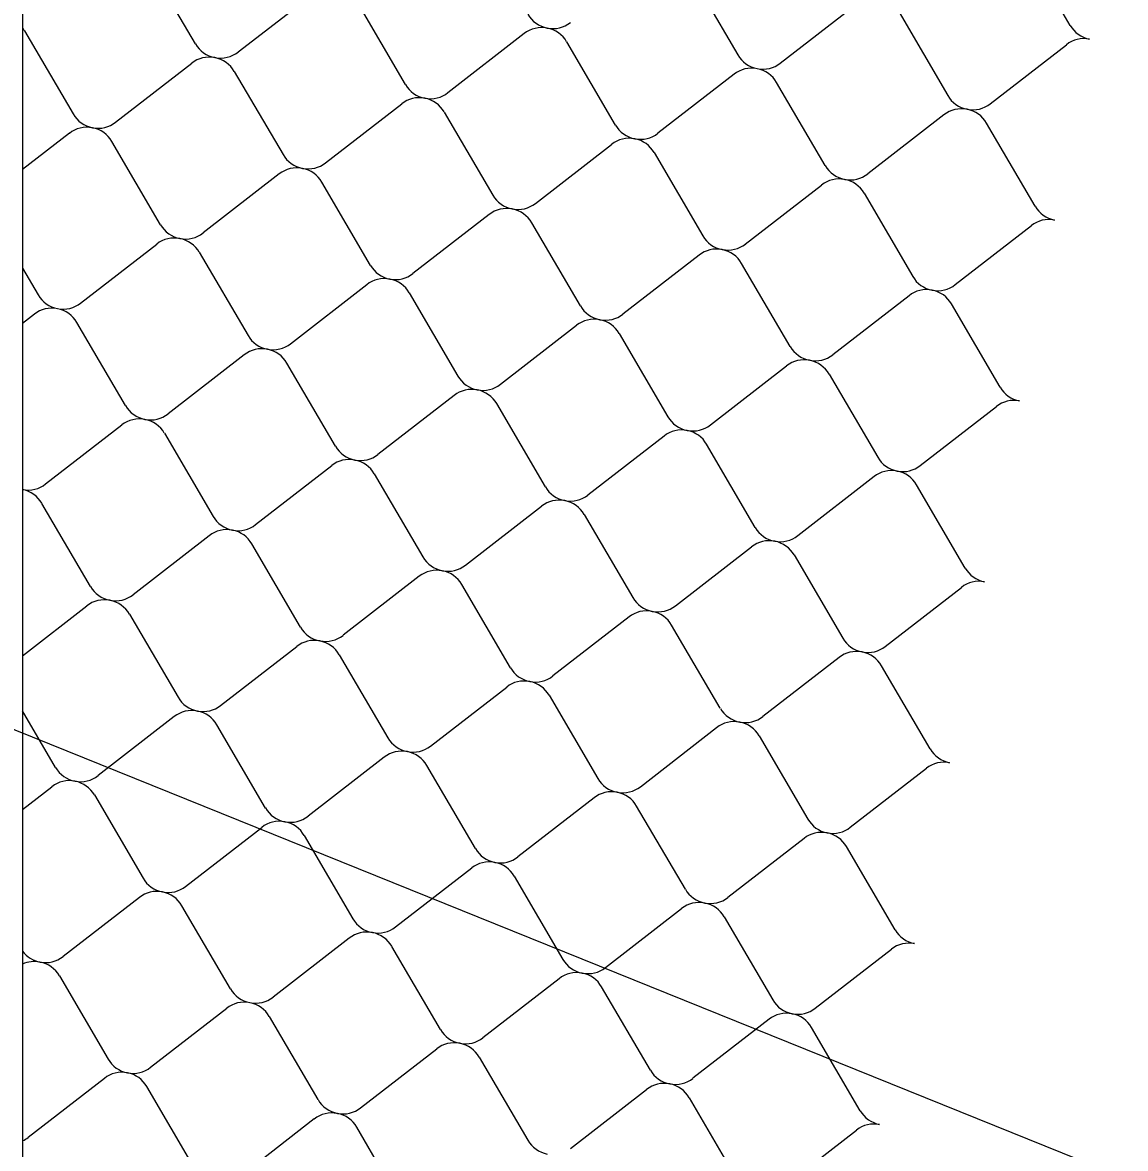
# Model space of a CAD drawing. Extents: x 638850 to 644908, y 297188 to 298900.
# Drawn here: x 644305.9 to 644342.48, y 297417.31 to 297454.65 of the extents above; entities that cross this region are included whole.
import ezdxf

# ---------------------------------------------------------------- set-up
doc = ezdxf.new("R2010")
doc.units = 0
for name, color, linetype in [('1', 7, 'Continuous'), ('3', 7, 'Continuous'), ('5', 7, 'Continuous')]:
    doc.layers.add(name, color=color, linetype=linetype)

msp = doc.modelspace()

# ---------------------------------------------------------------- linework, layer by layer
at = {"layer": '1'}
msp.add_line((641027.32, 298753.995), (644908.141, 297188.079), dxfattribs=at)
at = {"layer": '3'}
msp.add_line((644305.895, 297551.185), (644305.895, 297364.484), dxfattribs=at)
at = {"layer": '5'}
for p, q in [((644340.642, 297454.558), (644339.027, 297457.317)), ((644311.634, 297453.946), (644310.019, 297456.704)), ((644328.004, 297456.337), (644329.619, 297453.579)), ((644315.571, 297455.63), (644313.044, 297453.673)), ((644318.596, 297452.599), (644316.981, 297455.358)), ((644331.029, 297453.306), (644333.556, 297455.263)), ((644334.966, 297454.991), (644336.581, 297452.232)), ((644305.958, 297454.378), (644307.573, 297451.619)), ((644322.533, 297454.284), (644320.006, 297452.326)), ((644325.558, 297451.252), (644323.943, 297454.011)), ((644337.991, 297451.959), (644340.518, 297453.917)), ((644308.983, 297451.347), (644311.51, 297453.304)), ((644312.92, 297453.031), (644314.535, 297450.273)), ((644329.495, 297452.937), (644326.968, 297450.98)), ((644332.52, 297449.906), (644330.905, 297452.664)), ((644315.945, 297450), (644318.472, 297451.957)), ((644319.882, 297451.685), (644321.497, 297448.926)), ((644336.457, 297451.59), (644333.93, 297449.633)), ((644339.482, 297448.559), (644337.867, 297451.318)), ((644307.449, 297450.978), (644305.895, 297449.775)), ((644310.474, 297447.947), (644308.859, 297450.705)), ((644322.907, 297448.654), (644325.434, 297450.611)), ((644326.844, 297450.338), (644328.459, 297447.58)), ((644314.411, 297449.631), (644311.884, 297447.674)), ((644317.436, 297446.6), (644315.821, 297449.359)), ((644329.868, 297447.307), (644332.396, 297449.264)), ((644333.806, 297448.992), (644335.421, 297446.233)), ((644321.373, 297448.285), (644318.845, 297446.327)), ((644324.398, 297445.254), (644322.782, 297448.012)), ((644336.83, 297445.96), (644339.358, 297447.918)), ((644307.822, 297445.348), (644310.35, 297447.305)), ((644311.759, 297447.032), (644313.375, 297444.274)), ((644328.335, 297446.938), (644325.807, 297444.981)), ((644305.895, 297446.504), (644306.413, 297445.621)), ((644331.36, 297443.907), (644329.744, 297446.666)), ((644314.784, 297444.001), (644317.312, 297445.959)), ((644318.721, 297445.686), (644320.337, 297442.927)), ((644335.297, 297445.592), (644332.769, 297443.634)), ((644338.322, 297442.56), (644336.706, 297445.319)), ((644306.289, 297444.979), (644305.895, 297444.674)), ((644309.314, 297441.948), (644307.698, 297444.706)), ((644321.746, 297442.655), (644324.274, 297444.612)), ((644325.683, 297444.339), (644327.299, 297441.581)), ((644313.251, 297443.632), (644310.723, 297441.675)), ((644316.276, 297440.601), (644314.66, 297443.36)), ((644328.708, 297441.308), (644331.236, 297443.265)), ((644332.645, 297442.993), (644334.26, 297440.234)), ((644320.213, 297442.286), (644317.685, 297440.329)), ((644323.237, 297439.255), (644321.622, 297442.013)), ((644335.67, 297439.962), (644338.197, 297441.919)), ((644306.662, 297439.349), (644309.19, 297441.306)), ((644310.599, 297441.034), (644312.214, 297438.275)), ((644327.174, 297440.939), (644324.647, 297438.982)), ((644330.199, 297437.908), (644328.584, 297440.667)), ((644313.624, 297438.002), (644316.151, 297439.96)), ((644317.561, 297439.687), (644319.176, 297436.928)), ((644334.136, 297439.593), (644331.609, 297437.635)), ((644337.161, 297436.561), (644335.546, 297439.32)), ((644308.153, 297435.949), (644306.538, 297438.707)), ((644320.586, 297436.656), (644323.113, 297438.613)), ((644324.523, 297438.34), (644326.138, 297435.582)), ((644312.09, 297437.633), (644309.563, 297435.676)), ((644315.115, 297434.602), (644313.5, 297437.361)), ((644327.548, 297435.309), (644330.075, 297437.266)), ((644331.485, 297436.994), (644333.1, 297434.235)), ((644319.052, 297436.287), (644316.525, 297434.33)), ((644322.077, 297433.256), (644320.462, 297436.014)), ((644334.51, 297433.963), (644337.037, 297435.92)), ((644305.895, 297433.655), (644308.029, 297435.307)), ((644309.439, 297435.035), (644311.054, 297432.276)), ((644326.014, 297434.94), (644323.487, 297432.983)), ((644329.039, 297431.909), (644327.424, 297434.668)), ((644312.464, 297432.003), (644314.991, 297433.961)), ((644316.401, 297433.688), (644318.016, 297430.93)), ((644332.976, 297433.594), (644330.449, 297431.636)), ((644336.001, 297430.563), (644334.386, 297433.321)), ((644319.426, 297430.657), (644321.953, 297432.614)), ((644323.363, 297432.341), (644324.978, 297429.583)), ((644306.993, 297429.95), (644305.895, 297431.825)), ((644310.93, 297431.635), (644308.403, 297429.677)), ((644313.955, 297428.603), (644312.34, 297431.362)), ((644326.388, 297429.31), (644328.915, 297431.268)), ((644330.325, 297430.995), (644331.94, 297428.236)), ((644317.892, 297430.288), (644315.365, 297428.331)), ((644320.917, 297427.257), (644319.302, 297430.015)), ((644333.349, 297427.964), (644335.877, 297429.921)), ((644305.895, 297428.554), (644306.869, 297429.308)), ((644308.279, 297429.036), (644309.894, 297426.277)), ((644324.854, 297428.941), (644322.326, 297426.984)), ((644327.879, 297425.91), (644326.263, 297428.669)), ((644311.303, 297426.005), (644313.831, 297427.962)), ((644315.24, 297427.689), (644316.856, 297424.931)), ((644331.816, 297427.595), (644329.288, 297425.638)), ((644334.841, 297424.564), (644333.225, 297427.322)), ((644318.265, 297424.658), (644320.793, 297426.615)), ((644322.202, 297426.343), (644323.818, 297423.584)), ((644309.77, 297425.636), (644307.242, 297423.678)), ((644312.795, 297422.604), (644311.179, 297425.363)), ((644325.227, 297423.311), (644327.755, 297425.269)), ((644329.164, 297424.996), (644330.78, 297422.237)), ((644316.732, 297424.289), (644314.204, 297422.332)), ((644319.756, 297421.258), (644318.141, 297424.016)), ((644332.189, 297421.965), (644334.717, 297423.922)), ((644307.118, 297423.037), (644308.733, 297420.278)), ((644323.694, 297422.942), (644321.166, 297420.985)), ((644326.718, 297419.911), (644325.103, 297422.67)), ((644310.143, 297420.006), (644312.67, 297421.963)), ((644314.08, 297421.69), (644315.695, 297418.932)), ((644330.655, 297421.596), (644328.128, 297419.639)), ((644333.68, 297418.565), (644332.065, 297421.323)), ((644317.105, 297418.659), (644319.632, 297420.616)), ((644321.042, 297420.344), (644322.657, 297417.585)), ((644308.609, 297419.637), (644306.082, 297417.679)), ((644311.634, 297416.605), (644310.019, 297419.364)), ((644324.067, 297417.312), (644326.594, 297419.27)), ((644328.004, 297418.997), (644329.619, 297416.239)), ((644315.571, 297418.29), (644313.044, 297416.333)), ((644318.596, 297415.259), (644316.981, 297418.017)), ((644331.029, 297415.966), (644333.556, 297417.923))]:
    msp.add_line(p, q, dxfattribs=at)
for centre, start_param, end_param in [((644323.467, 297455.331), 0.679775, 1.570796), ((644323.133, 297453.605), 4.712389, 5.60341), ((644323.467, 297455.331), 1.570796, 2.461818), ((644341.452, 297454.964), 0.679775, 1.570796), ((644305.148, 297453.972), 3.821368, 3.949408), ((644323.133, 297453.605), 3.821368, 4.712389), ((644341.118, 297453.238), 4.712389, 5.60341), ((644312.444, 297454.352), 0.679775, 1.570796), ((644312.11, 297452.625), 4.712389, 5.60341), ((644312.444, 297454.352), 1.570796, 2.461818), ((644312.11, 297452.625), 3.821368, 4.712389), ((644330.429, 297453.985), 0.679775, 1.570796), ((644330.095, 297452.258), 4.712389, 5.60341), ((644330.429, 297453.985), 1.570796, 2.461818), ((644330.095, 297452.258), 3.821368, 4.712389), ((644319.406, 297453.005), 0.679775, 1.570796), ((644319.406, 297453.005), 1.570796, 2.461818), ((644319.072, 297451.279), 4.712389, 5.60341), ((644319.072, 297451.279), 3.821368, 4.712389), ((644337.391, 297452.638), 0.679775, 1.570796), ((644337.391, 297452.638), 1.570796, 2.461818), ((644308.383, 297452.026), 0.679775, 1.570796), ((644337.057, 297450.912), 4.712389, 5.60341), ((644337.057, 297450.912), 3.821368, 4.712389), ((644308.049, 297450.299), 4.712389, 5.60341), ((644308.383, 297452.026), 1.570796, 2.461818), ((644308.049, 297450.299), 3.821368, 4.712389), ((644326.368, 297451.659), 0.679775, 1.570796), ((644326.034, 297449.932), 4.712389, 5.60341), ((644326.368, 297451.659), 1.570796, 2.461818), ((644326.034, 297449.932), 3.821368, 4.712389), ((644315.345, 297450.679), 0.679775, 1.570796), ((644315.011, 297448.952), 4.712389, 5.60341), ((644315.345, 297450.679), 1.570796, 2.461818), ((644315.011, 297448.952), 3.821368, 4.712389), ((644333.33, 297450.312), 0.679775, 1.570796), ((644332.996, 297448.585), 4.712389, 5.60341), ((644333.33, 297450.312), 1.570796, 2.461818), ((644332.996, 297448.585), 3.821368, 4.712389), ((644322.307, 297449.332), 0.679775, 1.570796), ((644322.307, 297449.332), 1.570796, 2.461818), ((644340.292, 297448.966), 0.679775, 1.570796), ((644321.973, 297447.606), 4.712389, 5.60341), ((644321.973, 297447.606), 3.821368, 4.712389), ((644311.284, 297448.353), 0.679775, 1.570796), ((644339.958, 297447.239), 4.712389, 5.60341), ((644310.95, 297446.626), 4.712389, 5.60341), ((644311.284, 297448.353), 1.570796, 2.461818), ((644310.95, 297446.626), 3.821368, 4.712389), ((644329.269, 297447.986), 0.679775, 1.570796), ((644328.935, 297446.259), 4.712389, 5.60341), ((644329.269, 297447.986), 1.570796, 2.461818), ((644328.935, 297446.259), 3.821368, 4.712389), ((644318.246, 297447.006), 0.679775, 1.570796), ((644318.246, 297447.006), 1.570796, 2.461818), ((644317.912, 297445.28), 4.712389, 5.60341), ((644317.912, 297445.28), 3.821368, 4.712389), ((644336.231, 297446.639), 0.679775, 1.570796), ((644336.231, 297446.639), 1.570796, 2.461818), ((644307.223, 297446.027), 0.679775, 1.570796), ((644335.897, 297444.913), 4.712389, 5.60341), ((644335.897, 297444.913), 3.821368, 4.712389), ((644306.889, 297444.3), 4.712389, 5.60341), ((644307.223, 297446.027), 1.570796, 2.461818), ((644325.208, 297445.66), 0.679775, 1.570796), ((644306.889, 297444.3), 3.821368, 4.712389), ((644324.874, 297443.933), 4.712389, 5.60341), ((644325.208, 297445.66), 1.570796, 2.461818), ((644324.874, 297443.933), 3.821368, 4.712389), ((644314.184, 297444.68), 0.679775, 1.570796), ((644313.851, 297442.954), 4.712389, 5.60341), ((644314.184, 297444.68), 1.570796, 2.461818), ((644313.851, 297442.954), 3.821368, 4.712389), ((644332.169, 297444.313), 0.679775, 1.570796), ((644331.835, 297442.587), 4.712389, 5.60341), ((644332.169, 297444.313), 1.570796, 2.461818), ((644331.835, 297442.587), 3.821368, 4.712389), ((644321.146, 297443.334), 0.679775, 1.570796), ((644321.146, 297443.334), 1.570796, 2.461818), ((644320.812, 297441.607), 4.712389, 5.60341), ((644320.812, 297441.607), 3.821368, 4.712389), ((644339.131, 297442.967), 0.679775, 1.570796), ((644310.123, 297442.354), 0.679775, 1.570796), ((644338.797, 297441.24), 4.712389, 5.60341), ((644309.789, 297440.627), 4.712389, 5.60341), ((644310.123, 297442.354), 1.570796, 2.461818), ((644309.789, 297440.627), 3.821368, 4.712389), ((644328.108, 297441.987), 0.679775, 1.570796), ((644327.774, 297440.26), 4.712389, 5.60341), ((644328.108, 297441.987), 1.570796, 2.461818), ((644327.774, 297440.26), 3.821368, 4.712389), ((644317.085, 297441.007), 0.679775, 1.570796), ((644317.085, 297441.007), 1.570796, 2.461818), ((644316.751, 297439.281), 4.712389, 5.60341), ((644316.751, 297439.281), 3.821368, 4.712389), ((644335.07, 297440.64), 0.679775, 1.570796), ((644335.07, 297440.64), 1.570796, 2.461818), ((644334.736, 297438.914), 4.712389, 5.60341), ((644334.736, 297438.914), 3.821368, 4.712389), ((644306.062, 297440.028), 1.570796, 2.461818), ((644324.047, 297439.661), 0.679775, 1.570796), ((644305.728, 297438.301), 3.821368, 4.712389), ((644323.713, 297437.934), 4.712389, 5.60341), ((644324.047, 297439.661), 1.570796, 2.461818), ((644323.713, 297437.934), 3.821368, 4.712389), ((644313.024, 297438.681), 0.679775, 1.570796), ((644312.69, 297436.955), 4.712389, 5.60341), ((644313.024, 297438.681), 1.570796, 2.461818), ((644312.69, 297436.955), 3.821368, 4.712389), ((644331.009, 297438.314), 0.679775, 1.570796), ((644330.675, 297436.588), 4.712389, 5.60341), ((644331.009, 297438.314), 1.570796, 2.461818), ((644330.675, 297436.588), 3.821368, 4.712389), ((644319.986, 297437.335), 0.679775, 1.570796), ((644319.986, 297437.335), 1.570796, 2.461818), ((644319.652, 297435.608), 4.712389, 5.60341), ((644319.652, 297435.608), 3.821368, 4.712389), ((644337.971, 297436.968), 0.679775, 1.570796), ((644308.963, 297436.355), 0.679775, 1.570796), ((644337.637, 297435.241), 4.712389, 5.60341), ((644308.629, 297434.628), 4.712389, 5.60341), ((644308.963, 297436.355), 1.570796, 2.461818), ((644308.629, 297434.628), 3.821368, 4.712389), ((644326.948, 297435.988), 0.679775, 1.570796), ((644326.614, 297434.261), 4.712389, 5.60341), ((644326.948, 297435.988), 1.570796, 2.461818), ((644326.614, 297434.261), 3.821368, 4.712389), ((644315.925, 297435.008), 0.679775, 1.570796), ((644315.591, 297433.282), 4.712389, 5.60341), ((644315.925, 297435.008), 1.570796, 2.461818), ((644315.591, 297433.282), 3.821368, 4.712389), ((644333.91, 297434.642), 0.679775, 1.570796), ((644333.576, 297432.915), 4.712389, 5.60341), ((644333.91, 297434.642), 1.570796, 2.461818), ((644333.576, 297432.915), 3.821368, 4.712389), ((644322.887, 297433.662), 0.679775, 1.570796), ((644322.887, 297433.662), 1.570796, 2.461818), ((644322.553, 297431.935), 4.712389, 5.60341), ((644322.553, 297431.935), 3.821368, 4.712389), ((644311.864, 297432.682), 0.679775, 1.570796), ((644311.53, 297430.956), 4.712389, 5.60341), ((644311.864, 297432.682), 1.570796, 2.461818), ((644311.53, 297430.956), 3.821368, 4.712389), ((644329.849, 297432.315), 0.679775, 1.570796), ((644329.515, 297430.589), 4.712389, 5.60341), ((644329.849, 297432.315), 1.570796, 2.461818), ((644329.515, 297430.589), 3.821368, 4.712389), ((644318.826, 297431.336), 0.679775, 1.570796), ((644318.826, 297431.336), 1.570796, 2.461818), ((644318.492, 297429.609), 4.712389, 5.60341), ((644318.492, 297429.609), 3.821368, 4.712389), ((644336.811, 297430.969), 0.679775, 1.570796), ((644307.803, 297430.356), 0.679775, 1.570796), ((644336.477, 297429.242), 4.712389, 5.60341), ((644307.469, 297428.63), 4.712389, 5.60341), ((644307.803, 297430.356), 1.570796, 2.461818), ((644325.788, 297429.989), 0.679775, 1.570796), ((644307.469, 297428.63), 3.821368, 4.712389), ((644325.454, 297428.263), 4.712389, 5.60341), ((644325.788, 297429.989), 1.570796, 2.461818), ((644325.454, 297428.263), 3.821368, 4.712389), ((644314.765, 297429.01), 0.679775, 1.570796), ((644314.431, 297427.283), 4.712389, 5.60341), ((644314.765, 297429.01), 1.570796, 2.461818), ((644314.431, 297427.283), 3.821368, 4.712389), ((644332.75, 297428.643), 0.679775, 1.570796), ((644332.416, 297426.916), 4.712389, 5.60341), ((644332.75, 297428.643), 1.570796, 2.461818), ((644332.416, 297426.916), 3.821368, 4.712389), ((644321.727, 297427.663), 0.679775, 1.570796), ((644321.727, 297427.663), 1.570796, 2.461818), ((644321.393, 297425.936), 4.712389, 5.60341), ((644321.393, 297425.936), 3.821368, 4.712389), ((644310.704, 297426.683), 0.679775, 1.570796), ((644310.37, 297424.957), 4.712389, 5.60341), ((644310.704, 297426.683), 1.570796, 2.461818), ((644310.37, 297424.957), 3.821368, 4.712389), ((644328.688, 297426.316), 0.679775, 1.570796), ((644328.355, 297424.59), 4.712389, 5.60341), ((644328.688, 297426.316), 1.570796, 2.461818), ((644328.355, 297424.59), 3.821368, 4.712389), ((644317.665, 297425.337), 0.679775, 1.570796), ((644317.665, 297425.337), 1.570796, 2.461818), ((644317.331, 297423.61), 4.712389, 5.60341), ((644317.331, 297423.61), 3.821368, 4.712389), ((644335.65, 297424.97), 0.679775, 1.570796), ((644335.316, 297423.243), 4.712389, 5.60341), ((644306.642, 297424.357), 0.807936, 1.570796), ((644306.308, 297422.631), 4.712389, 5.359295), ((644306.642, 297424.357), 1.570796, 2.461818), ((644324.627, 297423.99), 0.679775, 1.570796), ((644306.308, 297422.631), 3.821368, 4.712389), ((644324.293, 297422.264), 4.712389, 5.60341), ((644324.627, 297423.99), 1.570796, 2.461818), ((644324.293, 297422.264), 3.821368, 4.712389), ((644313.604, 297423.011), 0.679775, 1.570796), ((644313.27, 297421.284), 4.712389, 5.60341), ((644313.604, 297423.011), 1.570796, 2.461818), ((644313.27, 297421.284), 3.821368, 4.712389), ((644331.589, 297422.644), 0.679775, 1.570796), ((644331.255, 297420.917), 4.712389, 5.60341), ((644331.589, 297422.644), 1.570796, 2.461818), ((644331.255, 297420.917), 3.821368, 4.712389), ((644320.566, 297421.664), 0.679775, 1.570796), ((644320.566, 297421.664), 1.570796, 2.461818), ((644320.232, 297419.937), 4.712389, 5.60341), ((644320.232, 297419.937), 3.821368, 4.712389), ((644309.543, 297420.684), 0.679775, 1.570796), ((644309.209, 297418.958), 4.712389, 5.60341), ((644309.543, 297420.684), 1.570796, 2.461818), ((644309.209, 297418.958), 3.821368, 4.712389), ((644327.528, 297420.317), 0.679775, 1.570796), ((644327.194, 297418.591), 4.712389, 5.60341), ((644327.528, 297420.317), 1.570796, 2.461818), ((644327.194, 297418.591), 3.821368, 4.712389), ((644316.505, 297419.338), 0.679775, 1.570796), ((644316.171, 297417.611), 4.712389, 5.60341), ((644316.505, 297419.338), 1.570796, 2.461818), ((644316.171, 297417.611), 3.821368, 4.712389), ((644334.49, 297418.971), 0.679775, 1.570796), ((644334.156, 297417.244), 4.712389, 5.60341), ((644305.482, 297418.358), 2.2179, 2.461818), ((644323.467, 297417.991), 0.679775, 1.570796)]:
    msp.add_ellipse(centre, major_axis=(-0.906, 0.175), ratio=0.952381, start_param=start_param, end_param=end_param, dxfattribs=at)

doc.saveas('drawing.dxf')
